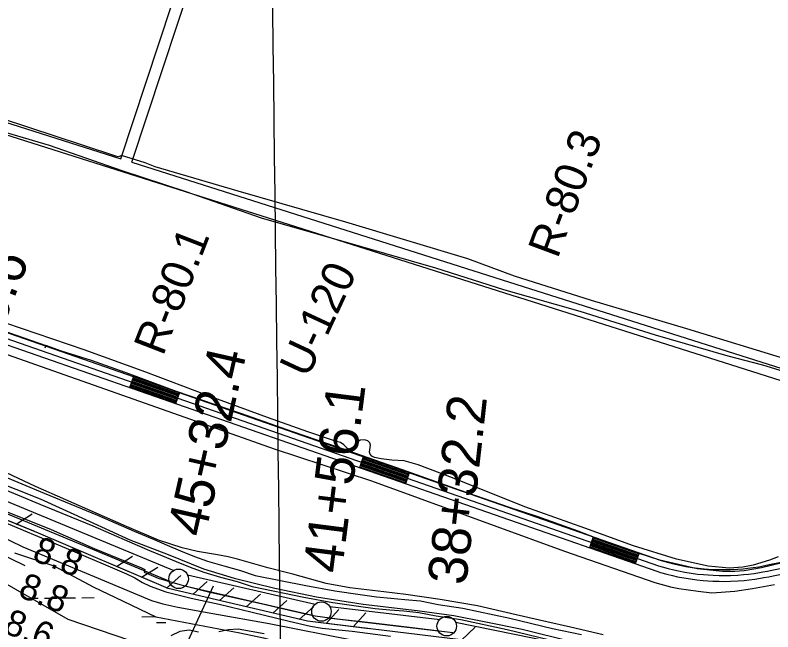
# Model space of a CAD drawing. Extents: x 3715084 to 3753216, y 488173 to 513963.
# Drawn here: x 3723845 to 3725790, y 502473 to 504056 of the extents above; entities that cross this region are included whole.
import ezdxf

# ---------------------------------------------------------------- set-up
doc = ezdxf.new("R2010")
doc.units = 0
for name, color, linetype in [('V-FLOD-BASE', 7, 'Continuous'), ('V-GRID-MAJR', 7, 'Continuous'), ('V-LEVE-TOET', 7, 'Continuous'), ('V-RIVR-RANG', 7, 'Continuous'), ('V-RIVR-RANG-IDEN', 7, 'Continuous'), ('V-ROAD-CNTR', 7, 'Continuous'), ('V-RRAP-FSHR', 7, 'Continuous'), ('V-SITE-VEGE', 7, 'Continuous'), ('V-SURV-IDEN', 7, 'Continuous'), ('V-SURV-LINE', 7, 'Continuous'), ('V-TOPO-SHOR', 7, 'Continuous'), ('V-WETL-SWMP', 7, 'Continuous')]:
    doc.layers.add(name, color=color, linetype=linetype)

msp = doc.modelspace()

# ---------------------------------------------------------------- linework, layer by layer
at = {"layer": 'V-FLOD-BASE'}
msp.add_lwpolyline([(3723801.573, 502789.848), (3723936.798, 502735.5), (3724047.5130000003, 502687.01), (3724168.65, 502636.91000000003), (3724177.77, 502632.566), (3724176.0840000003, 502626.20900000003), (3724211.615, 502611.072), (3724267.061, 502594.05700000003), (3724337.87, 502576.885), (3724402.767, 502561.856), (3724487.161, 502543.136), (3724548.878, 502528.949), (3724602.431, 502516.417), (3724614.67, 502514.392), (3724671.2970000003, 502506.436), (3724756.875, 502496.773), (3724856.9560000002, 502484.67600000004), (3724939.8310000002, 502474.509), (3724968.353, 502471.439)], dxfattribs=at)
at = {"layer": 'V-GRID-MAJR'}
msp.add_spline([(3724633.381, 493656.784), (3724559.356, 499715.322), (3724485.308, 505775.792), (3724411.259, 511836.27400000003), (3724411.236, 511838.193)], degree=3, dxfattribs=at)
at = {"layer": 'V-LEVE-TOET'}
for points in [[(3723782.879, 502864.178), (3723908.534, 502814.164), (3724034.326, 502756.924), (3724138.71, 502708.766), (3724237.017, 502671.332), (3724328.079, 502634.66500000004), (3724406.704, 502610.412), (3724511.1, 502585.29600000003), (3724618.153, 502562.94), (3724737.804, 502543.533), (3724876.361, 502527.653), (3724971.032, 502515), (3725053.1240000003, 502498.495), (3725146.099, 502479.936), (3725274.111, 502448.494), (3725402.453, 502423.381), (3725556.651, 502392.88800000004), (3725705.43, 502362.291), (3725802.495, 502342.456), (3725873.792, 502323.48600000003), (3725952.827, 502301.498)], [(3723768.895, 502773.863), (3723865.438, 502734.13800000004), (3723975.667, 502687.446), (3724070.401, 502647.686), (3724130.529, 502622.17600000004), (3724151.961, 502611.742), (3724171.163, 502599.908), (3724191.225, 502590.352), (3724231.274, 502575.302), (3724296.646, 502558.93), (3724368.7770000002, 502543.588), (3724452.755, 502523.05100000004), (3724548.0670000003, 502500.472), (3724602.99, 502487.061), (3724632.895, 502482.66000000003), (3724709.8570000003, 502474.64), (3724808.148, 502461.607)]]:
    msp.add_lwpolyline(points, dxfattribs=at)
at = {"layer": 'V-RIVR-RANG'}
msp.add_line((3724353.3801000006, 502590.1424000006), (3723933.9218999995, 501682.3678000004), dxfattribs=at)
at = {"layer": 'V-ROAD-CNTR'}
for p, q in [((3724148.2956643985, 503127.939717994), (3724138.427684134, 503099.60877465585)), ((3724266.3394283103, 503086.823800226), (3724256.472448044, 503058.49385688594)), ((3724738.5164839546, 502922.363129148), (3724728.64850369, 502894.03318580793)), ((3724856.5602478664, 502881.2482113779), (3724846.6932676, 502852.91726803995)), ((3725328.7373035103, 502716.7875402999), (3725318.869323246, 502688.456596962)), ((3725446.78206742, 502675.67262253), (3725436.9140871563, 502647.34167919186))]:
    msp.add_line(p, q, dxfattribs=at)
for points in [[(3724115.6557296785, 503687.16759953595), (3724311.960337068, 504280.906412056)], [(3724144.253672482, 503678.0936176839), (3724340.4442801, 504271.488430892)], [(3723007.965945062, 504038.613896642), (3723019.4429221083, 504035.0109038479), (3724115.6557296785, 503687.16759953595)], [(3722997.270966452, 504010.52895281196), (3723010.4129401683, 504006.4029610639), (3724102.7127555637, 503659.80165426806)], [(3724144.253672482, 503678.0936176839), (3725148.710663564, 503359.365255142)], [(3724102.7127555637, 503659.80165426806), (3724138.4976839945, 503648.4466769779)], [(3724138.4976839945, 503648.4466769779), (3725136.150688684, 503331.877310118)], [(3725148.710663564, 503359.365255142), (3726126.26570845, 503049.17387552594), (3726134.35069228, 503047.0888796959), (3726142.9206751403, 503045.3948830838), (3726150.4046601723, 503044.3688851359)], [(3723505.9229491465, 503335.79630228), (3725496.3699682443, 502642.5166888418), (3725505.5419499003, 502639.77769431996), (3725521.468918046, 502635.418703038), (3725535.7238895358, 502631.93671000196), (3725548.1418647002, 502629.2207154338), (3725564.293832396, 502626.12272162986), (3725580.724799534, 502623.46772693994), (3725596.5407679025, 502621.37773111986), (3725612.395736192, 502619.73673440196), (3725623.81171336, 502618.833736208), (3725637.0036869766, 502618.08073771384), (3725652.327656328, 502617.5927386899), (3725665.0936307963, 502617.503738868), (3725681.0495988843, 502617.7987382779), (3725700.279560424, 502618.753736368), (3725715.095530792, 502619.9387339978), (3725727.367506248, 502621.2187314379), (3725741.9254771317, 502623.089727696), (3725756.2284485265, 502625.3047232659), (3725764.5844318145, 502626.77272033), (3725776.365408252, 502629.06371574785), (3725787.8353853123, 502631.54471078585), (3726010.05594087, 502675.0846237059)], [(3723510.856939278, 503349.9612739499), (3725500.984959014, 502656.79266029), (3725509.667941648, 502654.19966547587), (3725525.2289105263, 502649.9416739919), (3725539.10688277, 502646.55168077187), (3725551.1578586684, 502643.91568604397), (3725566.903827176, 502640.89569208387), (3725582.903795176, 502638.30969725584), (3725598.295764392, 502636.275701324), (3725613.759733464, 502634.6757045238), (3725624.830711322, 502633.7997062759), (3725637.669685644, 502633.066707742), (3725652.618655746, 502632.590708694), (3725665.007630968, 502632.5047088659), (3725680.538599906, 502632.79170829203), (3725699.309562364, 502633.72370642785), (3725713.719533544, 502634.8767041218), (3725725.633509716, 502636.118701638), (3725739.8214813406, 502637.9426979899), (3725753.782453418, 502640.104693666), (3725761.854437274, 502641.52269083), (3725773.347414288, 502643.75768635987), (3725784.807391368, 502646.23668140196), (3726007.1719466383, 502689.80459426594)], [(3723500.988959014, 503321.6313306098), (3725491.7549774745, 502628.24071739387), (3725501.4159581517, 502625.35572316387), (3725517.708925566, 502620.8957320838), (3725532.3408963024, 502617.3217392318), (3725545.1258707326, 502614.525744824), (3725561.683837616, 502611.3497511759), (3725578.5458038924, 502608.625756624), (3725594.785771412, 502606.47976091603), (3725611.03173892, 502604.7977642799), (3725622.792715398, 502603.86776613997), (3725636.3376883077, 502603.0947676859), (3725652.03665691, 502602.5947686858), (3725665.1796306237, 502602.50276886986), (3725681.560597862, 502602.8057682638), (3725701.249558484, 502603.78376630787), (3725716.47152804, 502605.0007638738), (3725729.10150278, 502606.3187612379), (3725744.0294729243, 502608.23675740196), (3725758.674443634, 502610.50475286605), (3725767.3144263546, 502612.02274983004), (3725779.3834022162, 502614.369745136), (3725790.8633792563, 502616.85274017), (3726012.939935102, 502660.364653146)], [(3725136.741687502, 503331.68931049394), (3726117.977725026, 503020.32993321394), (3726125.5537098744, 503018.37593712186)], [(3724145.335670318, 503119.44073499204), (3724263.380434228, 503078.3258172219)], [(3724146.3216683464, 503122.273729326), (3724264.3664322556, 503081.1588115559)], [(3724147.308666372, 503125.10672366), (3724265.3534302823, 503083.9918058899)], [(3724139.4146821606, 503102.4427689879), (3724257.4594460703, 503061.327851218)], [(3724140.4016801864, 503105.2757633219), (3724258.446444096, 503064.160845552)], [(3724141.3876782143, 503108.1087576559), (3724259.4324421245, 503066.993839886)], [(3724142.37467624, 503110.9417519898), (3724260.4194401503, 503069.8268342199)], [(3724143.361674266, 503113.7747463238), (3724261.406438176, 503072.6598285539)], [(3724144.3486722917, 503116.6077406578), (3724262.3934362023, 503075.4928228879)], [(3723688.849583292, 502924.46712493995), (3723919.28012243, 502828.56031675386), (3724055.9908490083, 502772.574428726), (3724150.40466018, 502731.4875109), (3724201.2155585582, 502709.6405545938), (3724234.828491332, 502695.44358298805), (3724269.472422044, 502680.9356120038), (3724304.6303517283, 502666.5006408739), (3724338.2022845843, 502654.34366518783), (3724379.962201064, 502641.98868989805), (3724423.238114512, 502630.65271257), (3724461.040038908, 502617.91773804), (3724591.1737786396, 502591.5767907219), (3724665.4006301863, 502578.065817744), (3724730.284500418, 502568.65083657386), (3724772.0804168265, 502562.4678489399), (3724809.179342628, 502559.1168556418), (3724844.757271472, 502556.3438611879), (3724885.3541902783, 502552.4988688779), (3724930.426100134, 502543.4358870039), (3724994.0939727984, 502534.04290578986), (3725114.9437310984, 502507.88095811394), (3725224.1385127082, 502481.86301015), (3725298.3373643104, 502465.72804241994)], [(3724732.5954957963, 502905.36616314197), (3724850.640259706, 502864.2512453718)], [(3724733.582493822, 502908.19915747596), (3724851.6272577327, 502867.0842397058)], [(3724734.569491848, 502911.03215180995), (3724852.6142557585, 502869.91723404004)], [(3724735.556489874, 502913.86514614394), (3724853.6012537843, 502872.75022837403)], [(3724736.542487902, 502916.6981404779), (3724854.587251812, 502875.583222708)], [(3724737.5294859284, 502919.53113481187), (3724855.574249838, 502878.41621704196)], [(3723677.4216061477, 502896.72918041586), (3723907.8321453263, 502800.83037221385), (3724044.318872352, 502744.93648400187), (3724138.494684, 502703.9535659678), (3724189.453582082, 502682.0426097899), (3724223.1985145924, 502667.7896382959), (3724257.9804450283, 502653.223667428), (3724293.8203733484, 502638.50869685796), (3724328.830303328, 502625.83172221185), (3724371.9042171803, 502613.0867477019), (3724414.638131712, 502601.89277008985), (3724453.2440545, 502588.88779609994), (3724585.511789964, 502562.1148496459), (3724660.55863987, 502548.4538769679), (3724725.934509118, 502538.966895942), (3724768.534423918, 502532.66590854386), (3724806.66334766, 502529.22291542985), (3724842.1772766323, 502526.4539209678), (3724880.970199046, 502522.77892831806), (3724925.276110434, 502513.869946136), (3724988.725983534, 502504.51096485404), (3725108.291744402, 502478.6250166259), (3725217.4745260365, 502452.6110686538)], [(3724729.6355017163, 502896.86718014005), (3724847.680265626, 502855.7522623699)], [(3724730.622499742, 502899.700174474), (3724848.6672636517, 502858.58525670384)], [(3724731.6084977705, 502902.533168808), (3724849.65326168, 502861.41825103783)], [(3725326.763307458, 502711.12155163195), (3725444.8080713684, 502670.0056338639)], [(3725327.750305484, 502713.95454596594), (3725445.795069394, 502672.8386281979)], [(3725319.856321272, 502691.29059129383), (3725437.901085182, 502650.17467352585)], [(3725320.843319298, 502694.1235856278), (3725438.8880832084, 502653.00766786)], [(3725321.829317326, 502696.95657996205), (3725439.874081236, 502655.840662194)], [(3725322.8163153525, 502699.789574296), (3725440.8610792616, 502658.673656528)], [(3725323.8033133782, 502702.62256863), (3725441.8480772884, 502661.506650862)], [(3725324.7903114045, 502705.45556296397), (3725442.835075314, 502664.339645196)], [(3725325.7773094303, 502708.28855729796), (3725443.8220733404, 502667.17263953)], [(3725784.95139108, 502646.26468134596), (3726006.724947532, 502689.71759444)], [(3725787.8353853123, 502631.54471078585), (3726010.05594087, 502675.0846237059)]]:
    msp.add_lwpolyline(points, dxfattribs=at)
at = {"layer": 'V-RRAP-FSHR'}
for p, q in [((3723846.755, 502749.655), (3723887.828, 502776.064)), ((3724104.757, 502640.879), (3724146.183, 502666.731)), ((3724169.177, 502613.49), (3724210.602, 502639.343)), ((3724233.367, 502585.402), (3724269.824, 502617.88800000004)), ((3724301.49, 502569.30100000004), (3724337.947, 502601.787)), ((3724369.613, 502553.2), (3724406.0700000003, 502585.686)), ((3724437.736, 502537.099), (3724474.194, 502569.585)), ((3724505.859, 502520.999), (3724542.3170000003, 502553.484)), ((3724573.9820000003, 502504.898), (3724610.44, 502537.38300000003)), ((3724643.048, 502494.081), (3724675.684, 502530.40400000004)), ((3724712.536, 502485.624), (3724745.171, 502521.947)), ((3724990.39, 502451.194), (3725025.4790000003, 502485.153))]:
    msp.add_line(p, q, dxfattribs=at)
for points in [[(3726789.781, 501978.82), (3725909.887, 502250.218), (3725810.036, 502279.454), (3725043.4, 502440.95), (3724981.799, 502452.854), (3724595.0130000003, 502499.927), (3724237.586, 502584.405), (3723904.698, 502725.93700000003), (3723011.27, 503091.65), (3722299.349, 503386.131), (3720426.184, 504393.797), (3720412.73, 504403.107), (3720408.328, 504415.126), (3720408.713, 504428.487), (3720411.168, 504609.128), (3719265.494, 505280.895), (3719251.64, 505287.338), (3719232.52, 505288.00200000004), (3719209.177, 505282.447)], [(3723870.207423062, 502642.0499995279), (3719362.219450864, 504842.347473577), (3719213.574045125, 504918.18782267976)], [(3723892.338, 502730.99700000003), (3723334.055, 502959.523)], [(3724753.235, 502480.67100000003), (3724595.0130000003, 502499.927), (3724237.586, 502584.405), (3724089.44, 502647.391)]]:
    msp.add_lwpolyline(points, dxfattribs=at)
at = {"layer": 'V-SITE-VEGE'}
for points in [[(3723724.943, 503782.641), (3723931.631, 503721.91500000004), (3724118.079, 503657.289), (3724283.031, 503602.994), (3724476.5670000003, 503535.375), (3724730.179, 503462.651), (3724923.484, 503407.142), (3725098.235, 503351.471), (3725294.276, 503295.819), (3725487.873, 503235.235), (3725674.1210000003, 503180.957), (3725763.87, 503157.896)], [(3725831.995, 503170.526), (3725569.294, 503251.027), (3725324.492, 503323.147), (3725126.717, 503385.669), (3725007.097, 503430.231), (3724693.788, 503524.337), (3724417.1070000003, 503603.78500000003), (3724203.708, 503666.777), (3724178.1750000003, 503676.784), (3724117.458, 503695.746), (3724114.169, 503693.635), (3724109.3340000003, 503692.262), (3724102.6410000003, 503694.183), (3724020.221, 503721.022), (3723809.769, 503790.47000000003)], [(3724730.294, 502965.04000000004), (3724724.5100000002, 502961.02400000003), (3724716.2260000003, 502944.646), (3724709.052, 502941.777), (3724703.5840000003, 502941.672), (3724698.085, 502943.131), (3724688.719, 502952.721), (3724679.804, 502959.193), (3724669.796, 502961.542), (3724656.631, 502965.39400000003), (3724595.6750000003, 502985.917), (3724492.5840000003, 503023.416), (3724338.54, 503079.48), (3724180.309, 503139.761), (3724021.366, 503196.511), (3723820.582, 503265.166)], [(3723736.029, 503215.82800000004), (3724265.5270000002, 503029.384), (3724509.6380000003, 502942.606), (3724759.328, 502860.43), (3724998.762, 502773.17100000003), (3725254.711, 502680.368), (3725487.185, 502599.427), (3725526.8510000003, 502588.851), (3725548.824, 502584.19), (3725598.58, 502577.128), (3725633.431, 502573.30100000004), (3725692.708, 502577.32300000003), (3725737.713, 502583.85000000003), (3725794.058, 502594.006)], [(3725763.87, 503157.896), (3725980.747, 503091.25200000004)], [(3725803.796, 502665.397), (3725781.219, 502656.863), (3725739.46, 502643.95300000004), (3725712.594, 502638.947), (3725678.061, 502636.531), (3725623.654, 502641.354), (3725542.426, 502659.341), (3725431.971, 502693.766), (3725307.436, 502739.064), (3725153.603, 502794.155), (3724967.3740000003, 502867.971), (3724879.603, 502901.267), (3724843.069, 502911.512), (3724812.162, 502913.461), (3724783.964, 502916.83), (3724767.481, 502920.619), (3724760.389, 502923.609), (3724756.185, 502928.999), (3724754.526, 502934.048), (3724757.12, 502951.681), (3724755.04, 502958.284), (3724749.873, 502962.873), (3724741.418, 502965.64400000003), (3724730.294, 502965.04000000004)], [(3725354.403, 502464.982), (3725270.157, 502484.786), (3725210.122, 502498.364), (3725131.2490000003, 502516.934), (3725031.475, 502540.015), (3724935.776, 502556.032), (3724848.089, 502569.082), (3724791.3000000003, 502576.02900000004), (3724703.68, 502585.509), (3724642.7830000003, 502597.28500000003), (3724557.123, 502621.07800000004), (3724493.465, 502637.264), (3724415.412, 502659.86600000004), (3724391.21, 502665.64900000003), (3724364.3510000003, 502670.489), (3724312.4420000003, 502678.869), (3724273.44, 502688.83), (3724212.838, 502708.643), (3724130.531, 502743.653), (3723897.049, 502845.82), (3723776.411, 502902.40400000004)], [(3723664.6520000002, 502787.395), (3723864.561, 502691.28), (3724037.236, 502619.624), (3724194.639, 502553.48), (3724223.356, 502544.659), (3724261.881, 502536.472), (3724351.866, 502519.897), (3724496.453, 502494.105), (3724713.627, 502451.85000000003), (3724860.377, 502429.668), (3725008.49, 502406.172), (3725130.233, 502385.29600000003), (3725293.256, 502351.826), (3725460.776, 502316.65400000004), (3725635.473, 502279.39), (3725803.489, 502241.553), (3725885.085, 502220.357), (3725970.37, 502192.985), (3725973.127, 502188.322), (3725972.002, 502180.109)], [(3724315.436, 502472.05), (3724291.272, 502477.477), (3724267.544, 502473.44200000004), (3724244.465, 502462.25200000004)], [(3724483.95, 502467.587), (3724417.419, 502479.88300000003), (3724392.1180000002, 502477.868), (3724367.64, 502472.791)]]:
    msp.add_lwpolyline(points, dxfattribs=at)
at = {"layer": 'V-SURV-LINE'}
for points in [[(3723514.1586206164, 502936.00921948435), (3724251.5446183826, 502630.55927584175)], [(3724240.063718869, 502602.84305412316), (3723502.6783112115, 502908.29275332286)], [(3724287.097338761, 502619.20757493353), (3724614.8842330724, 502544.05608016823)], [(3724608.1941240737, 502514.8115482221), (3724280.40722152, 502589.96304487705)], [(3724652.6213555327, 502537.5469477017), (3724934.5617578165, 502504.62741378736)], [(3724931.0634107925, 502474.83207958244), (3724649.122906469, 502507.75162541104)], [(3724975.248970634, 502498.1154708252), (3725816.6031159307, 502326.56814634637)]]:
    msp.add_lwpolyline(points, dxfattribs=at)
for centre in [(3724264.26982, 502609.05211000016), (3724631.02164, 502524.96702), (3724952.66308, 502487.4120799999)]:
    msp.add_circle(centre, 25, dxfattribs=at)
at = {"layer": 'V-TOPO-SHOR'}
msp.add_line((3723923.007, 503208.03500000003), (3723920.904, 503201.304), dxfattribs=at)
for points in [[(3722668.355, 503647.071), (3722779.019, 503567.191), (3722876.653, 503500.352), (3722959.4620000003, 503439.031), (3723016.417, 503399.968), (3723032.666, 503390.016), (3723050.203, 503382.76900000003), (3723086.555, 503371.417), (3723108.9620000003, 503366.045), (3723137.554, 503363.913), (3723192.919, 503361.4), (3723279.366, 503366.618), (3723364.38, 503376.717), (3723397.347, 503379.129), (3723413.417, 503378.544), (3723441.622, 503373.282), (3723505.364, 503352.63800000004), (3723612.274, 503314.083), (3723731.242, 503274.864), (3723829.594, 503240.605), (3723923.007, 503208.03500000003)], [(3725935.2260000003, 502679.86), (3725838.436, 502655.708), (3725761.163, 502637.282), (3725716.25, 502629.735), (3725692.194, 502627.93700000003), (3725660.524, 502627.78), (3725595.7090000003, 502634.57300000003), (3725499.815, 502656.835), (3725393.883, 502690.94800000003), (3725290.069, 502730.902), (3725184.505, 502769.038), (3725113.579, 502792.222), (3724985.589, 502836.62), (3724838.719, 502888.691), (3724679.739, 502944.099), (3724557.1520000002, 502985.92600000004), (3724424.198, 503033.353), (3724258.949, 503089.98), (3724138.987, 503134.533), (3724040.619, 503169.684), (3723963.43, 503193.64), (3723923.007, 503208.03500000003)]]:
    msp.add_lwpolyline(points, dxfattribs=at)
at = {"layer": 'V-WETL-SWMP'}
for p, q in [((3723885.459416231, 502558.9481712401), (3723903.5555906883, 502559.17432314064)), ((3723919.554339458, 502559.3742630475), (3723951.5518369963, 502559.7741428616)), ((3723967.550585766, 502559.97408276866), (3723999.5480833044, 502560.3739625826)), ((3724015.5468320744, 502560.5739024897), (3724047.544329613, 502560.97378230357)), ((3724169.4849511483, 502511.7517634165), (3724203.724979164, 502512.1796686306)), ((3724207.6748163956, 502496.7968330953), (3724231.6729395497, 502497.0967429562))]:
    msp.add_line(p, q, dxfattribs=at)
for points in [[(3723842.704, 502675.91500000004), (3723943.633, 502642.272), (3724044.561, 502588.443), (3724121.94, 502551.436), (3724206.0470000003, 502511.065), (3724421.361, 502470.693), (3724481.918, 502457.23600000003), (3724640.04, 502413.5), (3724774.611, 502389.95), (3724878.904, 502376.493), (3724996.654, 502356.308), (3725141.318, 502319.3), (3725292.711, 502295.75), (3725457.561, 502265.472), (3725582.04, 502231.829), (3725733.432, 502204.91500000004), (3725891.554, 502184.729)], [(3725954.793, 502060.43200000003), (3725733.432, 502124.172), (3725454.197, 502184.729), (3725080.761, 502275.565), (3724727.511, 502326.02900000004), (3724532.383, 502366.4), (3724138.761, 502450.50800000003), (3723980.64, 502504.336), (3723775.419, 502622.086)]]:
    msp.add_lwpolyline(points, dxfattribs=at)
msp.add_arc((3724164.23649157, 502512.161012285), 35.24628790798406, 359.94418099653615, 3.390524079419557, dxfattribs=at)

# ---------------------------------------------------------------- texts
at = {"layer": 'V-RIVR-RANG'}
for s, p in [('8.8', (3723885.245352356, 502657.79630622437)), ('8.8', (3723849.011352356, 502564.59130622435)), ('8.6', (3723811.0569827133, 502472.0594855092))]:
    msp.add_text(s, height=66.99999999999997, rotation=338.61832571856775, dxfattribs=at).set_placement(p)
at = {"layer": 'V-RIVR-RANG-IDEN'}
for s, height, rotation, p in [('R-80.3', 82.99999799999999, 69.61160489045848, (3725237.1920000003, 503428.631)), ('R-80.1', 82.999998, 68.74950116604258, (3724224.1580000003, 503178.62200000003)), ('U-120', 82.99999999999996, 65.05832571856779, (3724595.7191442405, 503121.83503814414))]:
    msp.add_text(s, height=height, rotation=rotation, dxfattribs=at).set_placement(p)
at = {"layer": 'V-SURV-IDEN'}
for s, height, rotation, p in [('53+70.6', 99.99999999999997, 68.13095735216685, (3723700.743335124, 502975.9342925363)), ('45+32.4', 99.99999999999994, 77.22449766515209, (3724331.3279076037, 502712.845930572)), ('41+56.1', 99.99999999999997, 82.72685839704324, (3724682.854759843, 502620.8193496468)), ('38+32.2', 100.00000000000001, 83.6272048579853, (3725002.377131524, 502590.6369037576))]:
    msp.add_text(s, height=height, rotation=rotation, dxfattribs=at).set_placement(p)

doc.saveas('drawing.dxf')
